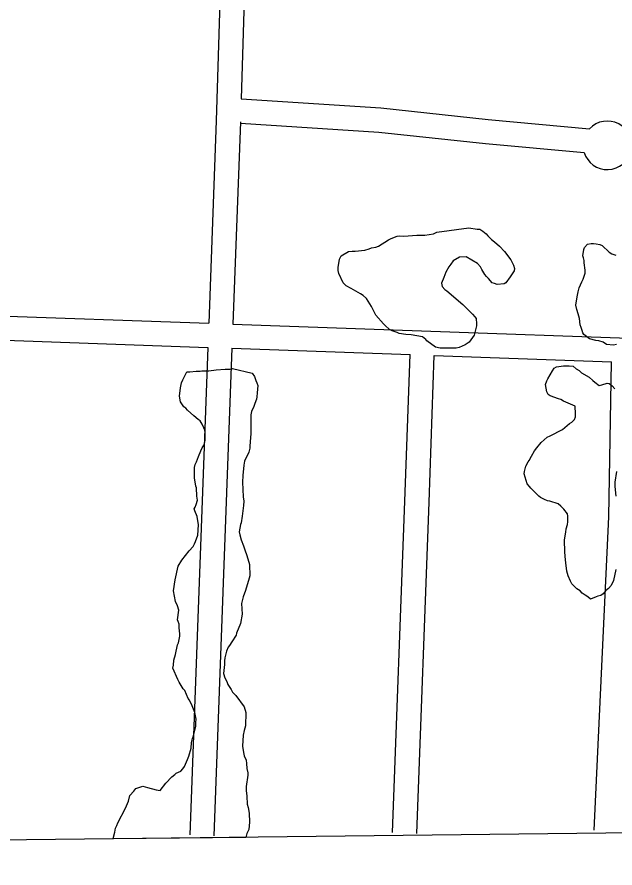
# Model space of a CAD drawing. Extents: x 3677843 to 3715951, y 511991 to 537744.
# Drawn here: x 3701466 to 3702208, y 517593 to 518649 of the extents above; entities that cross this region are included whole.
import ezdxf

# ---------------------------------------------------------------- set-up
doc = ezdxf.new("R2010")
doc.units = 0
for name, color, linetype in [('V-GRID-FRAM', 7, 'Continuous'), ('V-ROAD-CNTR', 7, 'Continuous'), ('V-SITE-VEGE', 7, 'Continuous')]:
    doc.layers.add(name, color=color, linetype=linetype)

msp = doc.modelspace()

# ---------------------------------------------------------------- linework, layer by layer
at = {"layer": 'V-GRID-FRAM'}
msp.add_lwpolyline([(3681899.6, 535587.1), (3713561.2, 535950.9), (3713778.1, 517769.3), (3682100.6, 517405.3), (3681899.6, 535587.1)], dxfattribs=at)
at = {"layer": 'V-ROAD-CNTR'}
for points in [[(3701743.2, 519488.1), (3701740.7, 519421), (3701713.2, 518520), (3701703.9, 518269)], [(3701773.1, 519487), (3701770.7, 519420), (3701744.1, 518547.2)], [(3701744, 518547.2), (3701917.4, 518536.1), (3702050.5, 518521.9), (3702176.6, 518510.3)], [(3701743.2, 518519), (3701743.2, 518519), (3701733.8, 518267.9)], [(3701743.1, 518517.2), (3701914.8, 518506.2), (3702047.5, 518492.1), (3702169.8, 518480.8)], [(3701418.3, 518279.2), (3701703.9, 518269)], [(3701733.8, 518267.9), (3702483.1, 518241.3)], [(3701417, 518249.2), (3701702.7, 518239)], [(3701702.7, 518239), (3701680.2, 517634.3)], [(3701732.7, 518238), (3701710.2, 517633.2)], [(3701732.7, 518238), (3701953.7, 518230.1)], [(3701931.9, 517637.2), (3701947.4, 518048.2), (3701953.7, 518230.1)], [(3701961.9, 517636.1), (3701977.4, 518047.1), (3701983.7, 518229)], [(3701983.7, 518229), (3702203.9, 518221.2)], [(3702182.2, 517640.2), (3702200.2, 518028.8), (3702203.9, 518221.2)]]:
    msp.add_lwpolyline(points, dxfattribs=at)
msp.add_arc((3702198.5, 518489.7), 30.1, 197.2453, 136.8362, dxfattribs=at)
at = {"layer": 'V-SITE-VEGE'}
for p, q in [((3701671.8, 518198.9), (3701676.6, 518208.7)), ((3701676.6, 518208.7), (3701680.5, 518208.8)), ((3701680.5, 518208.8), (3701688.1, 518209.4)), ((3701688.1, 518209.4), (3701693, 518209.4)), ((3701693, 518209.4), (3701695.2, 518209.9)), ((3701695.2, 518209.9), (3701703.9, 518210)), ((3701703.9, 518210), (3701713.2, 518211.2)), ((3701713.2, 518211.2), (3701724.1, 518211.8)), ((3701724.1, 518211.8), (3701730.6, 518211.8)), ((3701730.6, 518211.8), (3701733.3, 518212.9)), ((3701733.3, 518212.9), (3701757.9, 518207.1)), ((3701757.9, 518207.1), (3701760.7, 518202.7)), ((3701668.6, 518189), (3701670.2, 518195.1)), ((3701670.2, 518195.1), (3701671.8, 518198.9)), ((3701760.7, 518202.7), (3701762.3, 518197.8)), ((3701762.3, 518197.8), (3701763.5, 518195.1)), ((3701763.5, 518195.1), (3701764.6, 518191.9)), ((3701667.6, 518178.7), (3701668.6, 518189)), ((3701764.6, 518191.9), (3701764.1, 518182.6)), ((3701668.7, 518171.6), (3701667.6, 518178.7)), ((3701763, 518174.9), (3701760.9, 518169.5)), ((3701763.6, 518177.7), (3701763, 518174.9)), ((3701764.1, 518182.6), (3701763.6, 518177.7)), ((3701673.1, 518165.1), (3701668.7, 518171.6)), ((3701675.3, 518163.5), (3701673.1, 518165.1)), ((3701677.5, 518161.3), (3701675.3, 518163.5)), ((3701759.8, 518165.6), (3701757.1, 518159.6)), ((3701760.9, 518169.5), (3701759.8, 518165.6)), ((3701685.2, 518154.2), (3701677.5, 518161.3)), ((3701690.7, 518149.4), (3701685.2, 518154.2)), ((3701757.1, 518159.6), (3701756.1, 518155.3)), ((3701756.1, 518155.3), (3701756.1, 518145.4)), ((3701693.4, 518147.8), (3701690.7, 518149.4)), ((3701695.6, 518143.9), (3701693.4, 518147.8)), ((3701697.8, 518139.1), (3701695.6, 518143.9)), ((3701756.1, 518145.4), (3701756.2, 518131.8)), ((3701698.9, 518136.3), (3701697.8, 518139.1)), ((3701699.5, 518133.1), (3701698.9, 518136.3)), ((3701699.6, 518124.3), (3701699.5, 518133.1)), ((3701756.2, 518131.8), (3701755.7, 518127.4)), ((3701698, 518118.3), (3701699, 518121.6)), ((3701699, 518121.6), (3701699.6, 518124.3)), ((3701755.7, 518127.4), (3701754.7, 518116.5)), ((3701691, 518103.6), (3701694.2, 518110.7)), ((3701694.2, 518110.7), (3701695.8, 518114.5)), ((3701695.8, 518114.5), (3701698, 518118.3)), ((3701754.7, 518113.8), (3701753.7, 518108.9)), ((3701754.7, 518116.5), (3701754.7, 518113.8)), ((3701688.8, 518097), (3701691, 518103.6)), ((3701753.7, 518108.9), (3701748.3, 518097.9)), ((3701686.2, 518089.9), (3701687.2, 518093.7)), ((3701686.2, 518077.3), (3701686.2, 518089.9)), ((3701687.2, 518093.7), (3701688.8, 518097)), ((3701747.2, 518093), (3701746.2, 518079.9)), ((3701748.3, 518097.9), (3701747.2, 518093)), ((3701687.9, 518067), (3701686.2, 518077.3)), ((3701746.2, 518079.9), (3701745.7, 518071.7)), ((3701688.5, 518064.8), (3701687.9, 518067)), ((3701745.7, 518071.7), (3701746.4, 518053.7)), ((3701689.1, 518054.5), (3701688.5, 518064.8)), ((3701688.1, 518044.1), (3701689.7, 518049.5)), ((3701689.7, 518049.5), (3701689.1, 518054.5)), ((3701746.4, 518053.7), (3701747.5, 518048.3)), ((3701747.5, 518048.3), (3701747, 518042.8)), ((3701685.9, 518038.6), (3701687, 518040.8)), ((3701686.5, 518036.4), (3701685.9, 518038.6)), ((3701689.3, 518029.4), (3701686.5, 518036.4)), ((3701687, 518040.8), (3701688.1, 518044.1)), ((3701747, 518042.8), (3701745.5, 518029.7)), ((3701691, 518019), (3701689.3, 518029.4)), ((3701745.5, 518029.7), (3701743.9, 518021.5)), ((3701690.5, 518005.9), (3701691, 518019)), ((3701743.3, 518019.4), (3701741.8, 518010.1)), ((3701743.9, 518021.5), (3701743.3, 518019.4)), ((3701687.3, 517998.3), (3701690.5, 518005.9)), ((3701741.8, 518010.1), (3701742.3, 518006.3)), ((3701742.3, 518006.3), (3701744, 518000.3)), ((3701684.6, 517992.2), (3701686.2, 517995.5)), ((3701686.2, 517995.5), (3701687.3, 517998.3)), ((3701744, 518000.3), (3701746.8, 517992.7)), ((3701670.5, 517975.2), (3701679.7, 517986.8)), ((3701679.7, 517986.8), (3701684.6, 517992.2)), ((3701746.8, 517992.7), (3701748.5, 517987.8)), ((3701748.5, 517987.8), (3701751.2, 517980.7)), ((3701665.7, 517967.6), (3701670.5, 517975.2)), ((3701751.2, 517980.7), (3701754.6, 517969.8)), ((3701662, 517950.6), (3701665.7, 517967.6)), ((3701754.6, 517969.8), (3701754.7, 517955.6)), ((3701659.9, 517937), (3701662, 517950.6)), ((3701754.1, 517952.9), (3701749.3, 517937.6)), ((3701754.7, 517955.6), (3701754.1, 517952.9)), ((3701662.7, 517923.9), (3701659.9, 517937)), ((3701749.3, 517937.6), (3701746.7, 517929.4)), ((3701664.9, 517918.5), (3701662.7, 517923.9)), ((3701746.7, 517929.4), (3701744.5, 517921.2)), ((3701744.5, 517921.2), (3701745.1, 517914.6)), ((3701666.6, 517913), (3701664.9, 517918.5)), ((3701665, 517901), (3701666.6, 517913)), ((3701745.1, 517914.6), (3701745.2, 517908.1)), ((3701666.1, 517898.9), (3701665, 517901)), ((3701667.3, 517895.6), (3701666.1, 517898.9)), ((3701745.2, 517908.1), (3701743.1, 517896.6)), ((3701667.3, 517891.2), (3701667.3, 517895.6)), ((3701667.9, 517883.6), (3701667.3, 517891.2)), ((3701743.1, 517896.6), (3701738.2, 517884.6)), ((3701666.3, 517872.7), (3701667.9, 517880.9)), ((3701667.9, 517880.9), (3701667.9, 517883.6)), ((3701737.7, 517881.9), (3701732.3, 517873.7)), ((3701738.2, 517884.6), (3701737.7, 517881.9)), ((3701662.6, 517857.9), (3701665.2, 517869.9)), ((3701665.2, 517869.9), (3701666.3, 517872.7)), ((3701728, 517867.1), (3701725.8, 517862.2)), ((3701729.6, 517869.3), (3701728, 517867.1)), ((3701732.3, 517873.7), (3701729.6, 517869.3)), ((3701660.5, 517850.8), (3701662.6, 517857.9)), ((3701725.8, 517862.2), (3701723.7, 517854)), ((3701659.9, 517844.8), (3701660.5, 517850.8)), ((3701723.2, 517845.8), (3701722.2, 517834.3)), ((3701723.7, 517854), (3701723.2, 517850.1)), ((3701723.2, 517850.1), (3701723.2, 517845.8)), ((3701659.4, 517841), (3701659.9, 517844.8)), ((3701665.5, 517826.9), (3701659.4, 517841)), ((3701667.2, 517823.6), (3701665.5, 517826.9)), ((3701722.2, 517834.3), (3701723.9, 517828.9)), ((3701723.9, 517828.9), (3701726.1, 517824.5)), ((3701726.1, 517824.5), (3701727.7, 517820.7)), ((3701672.1, 517815.4), (3701667.2, 517823.6)), ((3701674.3, 517813.3), (3701672.1, 517815.4)), ((3701727.7, 517820.7), (3701731.6, 517814.7)), ((3701731.6, 517814.7), (3701733.3, 517811.5)), ((3701678.2, 517803.5), (3701674.3, 517813.3)), ((3701679.9, 517801.3), (3701678.2, 517803.5)), ((3701733.3, 517811.5), (3701737.6, 517807.1)), ((3701737.6, 517807.1), (3701747.6, 517793)), ((3701683.2, 517794.2), (3701679.9, 517801.3)), ((3701686.5, 517786.1), (3701683.2, 517794.2)), ((3701747.6, 517793), (3701749.8, 517786)), ((3701688.2, 517777.9), (3701686.5, 517786.1)), ((3701749.8, 517786), (3701749.4, 517769.6)), ((3701687.7, 517773.5), (3701688.2, 517777.9)), ((3701687.7, 517768.6), (3701687.7, 517773.5)), ((3701684.5, 517756.1), (3701687.7, 517768.6)), ((3701747.8, 517763.6), (3701746.7, 517758.1)), ((3701749.4, 517769.6), (3701747.8, 517763.6)), ((3701682.4, 517749), (3701683.5, 517753.9)), ((3701683.5, 517753.9), (3701684.5, 517756.1)), ((3701746.7, 517758.1), (3701745.7, 517744.5)), ((3701679.2, 517732), (3701681.9, 517741.9)), ((3701681.9, 517741.9), (3701682.4, 517749)), ((3701745.7, 517744.5), (3701746.8, 517736.3)), ((3701677.6, 517727.7), (3701679.2, 517732)), ((3701746.8, 517736.3), (3701748, 517732.5)), ((3701748, 517732.5), (3701750.2, 517727)), ((3701671.7, 517716.2), (3701673.9, 517718.9)), ((3701673.9, 517718.9), (3701677.6, 517727.7)), ((3701750.2, 517727), (3701750.7, 517722.7)), ((3701750.7, 517722.7), (3701751.3, 517716.7)), ((3701658.1, 517706.3), (3701661.9, 517709)), ((3701661.9, 517709), (3701663.6, 517710.7)), ((3701663.6, 517710.7), (3701669, 517713.4)), ((3701669, 517713.4), (3701671.7, 517716.2)), ((3701752.5, 517708.5), (3701750.4, 517694.3)), ((3701751.3, 517716.7), (3701752.5, 517711.2)), ((3701752.5, 517711.2), (3701752.5, 517708.5)), ((3701643.5, 517689.3), (3701650.5, 517698.6)), ((3701650.5, 517698.6), (3701658.1, 517706.3)), ((3701605.9, 517683), (3701610.8, 517688.5)), ((3701610.8, 517688.5), (3701613.5, 517691.8)), ((3701613.5, 517691.8), (3701622.2, 517694.6)), ((3701622.2, 517694.6), (3701627.7, 517693)), ((3701627.7, 517693), (3701638.6, 517690.3)), ((3701638.6, 517690.3), (3701643.5, 517689.3)), ((3701750.4, 517694.3), (3701750.4, 517689.4)), ((3701750.4, 517689.4), (3701751, 517682.3)), ((3701604.3, 517675.9), (3701605.9, 517683)), ((3701751, 517682.3), (3701751.6, 517672.5)), ((3701590.9, 517649.1), (3701600.6, 517667.2)), ((3701600.6, 517667.2), (3701604.3, 517675.9)), ((3701751.6, 517672.5), (3701752.7, 517668.2)), ((3701752.7, 517668.2), (3701753.9, 517661.1)), ((3701753.9, 517661.1), (3701754.5, 517650.2)), ((3701588.2, 517642.5), (3701589.8, 517645.8)), ((3701589.8, 517645.8), (3701590.9, 517649.1)), ((3701754.5, 517650.2), (3701753.5, 517640.9)), ((3701585.5, 517631.6), (3701587.1, 517637.6)), ((3701587.1, 517637.6), (3701588.2, 517642.5)), ((3701751.3, 517636), (3701749.8, 517631.1)), ((3701753.5, 517640.9), (3701751.3, 517636)), ((3701585.3, 517629.2), (3701585.5, 517631.6)), ((3701749.8, 517631.1), (3701585.3, 517629.2))]:
    msp.add_line(p, q, dxfattribs=at)
msp.add_lwpolyline([(3701986.9, 518382), (3702026.7, 518387.2), (3702037.1, 518385.6), (3702040.4, 518385.7), (3702044.2, 518383), (3702048.1, 518379.7), (3702050.2, 518377.5), (3702054.6, 518372.7), (3702058.5, 518370), (3702064.5, 518364.5), (3702071.1, 518358), (3702078.8, 518347.7), (3702082.1, 518341.2), (3702083.2, 518336.9), (3702082.7, 518334.1), (3702080.6, 518330.3), (3702077.9, 518326.5), (3702072.4, 518319.3), (3702070.3, 518317.7), (3702061.6, 518317.1), (3702058.3, 518318.1), (3702055.5, 518319.2), (3702051.1, 518324.6), (3702048.4, 518326.8), (3702046.7, 518329.5), (3702042.9, 518335.5), (3702041.2, 518338.8), (3702037.4, 518343.1), (3702023.2, 518351.2), (3702015, 518351.1), (3702007.4, 518346.2), (3702004.1, 518342.3), (3702002, 518339), (3701998.2, 518332.5), (3701995.5, 518325.9), (3701992.8, 518318.8), (3701993.4, 518314.4), (3701996.7, 518310.7), (3701999.4, 518309), (3702019.2, 518292.3), (3702031.3, 518280.3), (3702034, 518277.1), (3702035.7, 518274.9), (3702036.2, 518268.4), (3702036.3, 518265.6), (3702034.7, 518259.1), (3702033.1, 518254.2), (3702027.1, 518245.4), (3702022.2, 518242.1), (3702014.6, 518238.8), (3702010.8, 518238.2), (3701991.2, 518238.1), (3701985.2, 518239.1), (3701974.7, 518247.2), (3701973.1, 518248.9), (3701969.3, 518252.1), (3701955.1, 518254.7), (3701948.5, 518255.2), (3701940.3, 518256.3), (3701937.6, 518257.4), (3701931.6, 518259.5), (3701928.3, 518261.1), (3701922.8, 518266), (3701920.6, 518268.2), (3701911.3, 518279), (3701905.7, 518289.9), (3701899.7, 518299.6), (3701895.3, 518303.4), (3701892, 518305.6), (3701880.5, 518312.1), (3701874.5, 518315.3), (3701870.6, 518319.1), (3701865.1, 518330.5), (3701864.5, 518334.3), (3701864.5, 518338.1), (3701866.1, 518348.5), (3701868.2, 518352.4), (3701877.5, 518357.9), (3701881.8, 518358.4), (3701885.7, 518358.5), (3701897.6, 518359.6), (3701903.1, 518361.3), (3701905.8, 518362.4), (3701911.3, 518363.5), (3701914.5, 518364.7), (3701927, 518372.4), (3701930.3, 518374), (3701937.9, 518376.8), (3701940.6, 518377.4), (3701946.1, 518376.9), (3701961.9, 518378.1), (3701972.2, 518378.1), (3701982.6, 518379.8)], close=True, dxfattribs=at)
for points in [[(3702209.9, 518242.8), (3702206, 518241.7), (3702197.3, 518242.7), (3702193.5, 518245.4), (3702188, 518247), (3702184.2, 518247.5), (3702176.5, 518249.7), (3702169.4, 518255.1), (3702168.3, 518257.2), (3702167.2, 518260), (3702166.1, 518263.8), (3702165, 518267), (3702163.8, 518274.7), (3702162.2, 518280.7), (3702160.5, 518286.1), (3702159.4, 518291.5), (3702160.9, 518301.9), (3702162.5, 518307.9), (3702163.6, 518312.8), (3702166.8, 518320.5), (3702168.4, 518323.8), (3702171.1, 518330.9), (3702171.1, 518334.7), (3702169.9, 518344), (3702169.9, 518346.7), (3702168.8, 518350), (3702168.2, 518352.7), (3702169.3, 518360.3), (3702170.3, 518363.1), (3702174.1, 518366.9), (3702178.5, 518368), (3702181.2, 518368), (3702184.5, 518367.5), (3702189.4, 518366.5), (3702192.1, 518365.4), (3702200.9, 518357.3), (3702204.2, 518355.1), (3702209.1, 518353.5)], [(3702158.5, 518166.1), (3702144.3, 518172.5), (3702141, 518174.2), (3702137.8, 518175.2), (3702127.4, 518179), (3702125.2, 518180.6), (3702123.5, 518183.9), (3702121.8, 518193.1), (3702123.4, 518197.5), (3702124.5, 518200.2), (3702130.4, 518210.1), (3702132.6, 518213.4), (3702135.3, 518215), (3702144, 518216.2), (3702151.1, 518216.2), (3702156, 518215.7), (3702159.9, 518212.5), (3702163.7, 518210.3), (3702166.5, 518207.6), (3702175.8, 518202.2), (3702180.7, 518197.9), (3702182.9, 518195.7), (3702188.4, 518191.9), (3702191.6, 518192.5), (3702198.2, 518194.7), (3702200.9, 518194.2), (3702204.7, 518191.5), (3702208, 518187.7)], [(3702108.2, 518110.7), (3702110.9, 518114.5), (3702116.3, 518121.1), (3702123.9, 518127.7), (3702127.7, 518129.3), (3702142.9, 518137.1), (3702145.6, 518139.8), (3702151.6, 518144.8), (3702154.3, 518146.4), (3702157.6, 518149.7), (3702159.2, 518153), (3702159.1, 518158.5), (3702158.6, 518163.9), (3702158.5, 518166.1)], [(3702209, 517963.5), (3702206.3, 517949.9), (3702203.1, 517943.8), (3702199.8, 517940), (3702196.6, 517937.3), (3702193.3, 517933.4), (3702190.6, 517931.2), (3702186.8, 517930.6), (3702184.6, 517929.5), (3702177.6, 517926.8), (3702174.3, 517929.5), (3702171, 517931.6), (3702167.2, 517934.3), (3702165, 517937), (3702160.6, 517939.7), (3702154.5, 517945.7), (3702152.9, 517949), (3702150.1, 517955.5), (3702148.4, 517961.5), (3702147.9, 517965.3), (3702147.3, 517968), (3702146.7, 517975.6), (3702145.6, 517984.9), (3702145.5, 518000.2), (3702147, 518010), (3702147.5, 518013.8), (3702149.1, 518019.3), (3702149.7, 518022.6), (3702149.6, 518029.7), (3702149.1, 518032.4), (3702144.7, 518038.4), (3702140.8, 518042.2), (3702137.5, 518044.9), (3702127.1, 518048.1), (3702124.4, 518048.6), (3702120.6, 518050.2), (3702115.7, 518052.9), (3702113.5, 518054.5), (3702103.6, 518064.3), (3702101.9, 518066.4), (3702099.2, 518069.7), (3702095.3, 518082.2), (3702095.8, 518084.9), (3702097.4, 518091.5), (3702100.1, 518097), (3702101.7, 518098.6), (3702104.4, 518104.1), (3702108.2, 518110.7)], [(3702209.8, 518085.2), (3702207.7, 518072), (3702207.7, 518066.6), (3702208.9, 518054.6)]]:
    msp.add_lwpolyline(points, dxfattribs=at)

doc.saveas('drawing.dxf')
